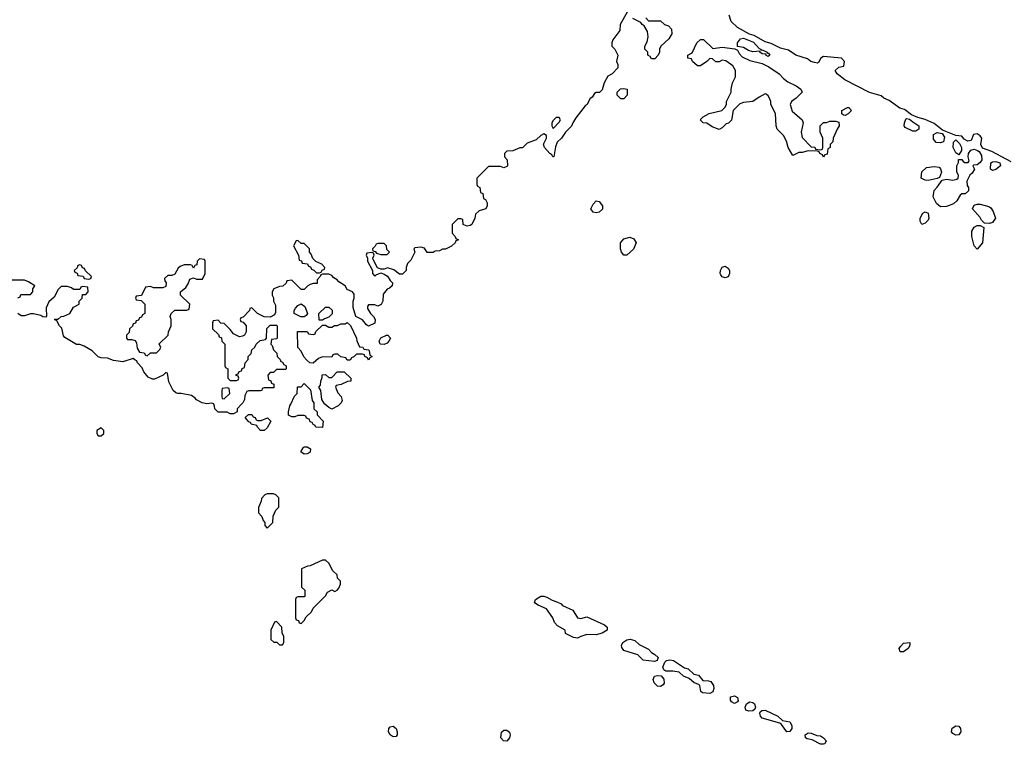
# Model space of a CAD drawing. Header units: inches. Extents: x 2701323 to 2964515, y 494916 to 722124.
# Tile 334 of 656: x 2786720 to 2793126, y 667788 to 672501. Entities that reach past the tile are written whole.
import ezdxf

# ---------------------------------------------------------------- set-up
doc = ezdxf.new("R2010")
doc.units = ezdxf.units.IN
doc.header["$MEASUREMENT"] = 0
for name, color, linetype in [('C7686', 7, 'Continuous'), ('C7687', 7, 'Continuous'), ('C7696', 7, 'Continuous'), ('C7697', 7, 'Continuous')]:
    doc.layers.add(name, color=color, linetype=linetype)

msp = doc.modelspace()

# ---------------------------------------------------------------- linework, layer by layer
at = {"layer": 'C7686', "color": 2, "elevation": 6}
for points in [[(2788163.4, 670000), (2788134, 669970), (2788134, 669950), (2788110, 669938), (2788090, 669938), (2788068.4, 669948.4), (2788010, 669949), (2787988.7, 669970), (2787988, 669988), (2787982.9, 670000)], [(2788634, 670000), (2788634, 669970), (2788654, 669950), (2788654, 669930), (2788694, 669890), (2788690, 669849), (2788646, 669850), (2788642, 669862), (2788628, 669868), (2788622, 669882), (2788610, 669886), (2788602, 669902), (2788586, 669910), (2788582, 669922), (2788570, 669926), (2788530, 669926), (2788510, 669918), (2788490, 669918), (2788469, 669929), (2788468.7, 669950), (2788478, 669990), (2788482.9, 670000)], [(2788802.1, 670000), (2788791.1, 669988.9), (2788750, 669968), (2788730, 669978), (2788704.3, 670000)]]:
    msp.add_lwpolyline(points, dxfattribs=at)
at = {"layer": 'C7686', "color": 2}
for points, elevation in [([(2788270, 669894), (2788290, 669894), (2788332, 669912), (2788354, 669890), (2788330, 669846), (2788310, 669828), (2788286, 669830), (2788266, 669850), (2788262, 669862), (2788226, 669870), (2788222, 669882), (2788210, 669886), (2788187.3, 669912.7), (2788207.3, 669932.7), (2788230, 669934), (2788238, 669918), (2788252.7, 669912.7), (2788258, 669898)], 6), ([(2787250, 669846), (2787222, 669830), (2787222, 669810), (2787230, 669794), (2787250, 669794), (2787266, 669810), (2787266, 669830)], 10), ([(2788570, 669675.3), (2788548.7, 669690), (2788563.1, 669716.9), (2788570, 669722), (2788590, 669722), (2788612, 669710), (2788610, 669688), (2788590, 669678)], 6), ([(2788370, 669418), (2788330, 669418), (2788314, 669410), (2788292.7, 669387.3), (2788291.6, 669368.4), (2788272.7, 669327.3), (2788272.7, 669292.7), (2788294, 669270), (2788303.6, 669243.6), (2788314, 669230), (2788314, 669210), (2788330, 669194), (2788366, 669230), (2788368.4, 669271.6), (2788386, 669310), (2788406, 669330), (2788406, 669390), (2788386, 669410)], 10), ([(2788710, 668986), (2788690, 668986), (2788610, 668948), (2788592.7, 668947.3), (2788554, 668930), (2788554, 668810), (2788574, 668790), (2788574, 668750), (2788570, 668746), (2788530, 668746), (2788518, 668742), (2788514, 668730), (2788514, 668610), (2788518, 668598), (2788532.7, 668592.7), (2788538, 668578), (2788550, 668574), (2788570, 668594), (2788583.1, 668616.9), (2788618, 668650), (2788630, 668674), (2788710, 668754), (2788723.1, 668776.9), (2788750, 668792), (2788770, 668782), (2788786, 668790), (2788796.4, 668803.6), (2788806, 668830), (2788806, 668850), (2788788.4, 668868.4), (2788786, 668890), (2788756.4, 668916.4), (2788730, 668966)], 10), ([(2788390, 668586), (2788378, 668582), (2788354, 668530), (2788354, 668470), (2788372.7, 668452.7), (2788391.6, 668451.6), (2788410, 668434), (2788430, 668434), (2788438, 668450), (2788438, 668490), (2788427.3, 668512.7), (2788426, 668550)], 10), ([(2789150, 667837.2), (2789129.4, 667850), (2789119.3, 667870), (2789121.2, 667890), (2789130, 667901), (2789150, 667906), (2789170, 667891), (2789176.3, 667870), (2789176.3, 667850), (2789170, 667839)], 6), ([(2789890, 667809.2), (2789868, 667810), (2789849.2, 667830), (2789853.6, 667866.4), (2789870, 667878.8), (2789890, 667878.8), (2789906.4, 667866.4), (2789910.7, 667850), (2789906, 667830)], 6)]:
    msp.add_lwpolyline(points, close=True, dxfattribs=dict(at, elevation=elevation))
at = {"layer": 'C7687', "color": 2, "elevation": 6}
for points in [[(2790000, 671677.4), (2789990, 671668), (2789972.7, 671667.3), (2789927.3, 671647.3), (2789890, 671646), (2789874, 671630), (2789874, 671610), (2789892, 671590), (2789894, 671550), (2789890, 671546), (2789870, 671538), (2789847.3, 671547.3), (2789770, 671546), (2789694, 671470), (2789694, 671430), (2789698, 671418), (2789714, 671410), (2789718, 671378), (2789734, 671370), (2789738, 671338), (2789751.3, 671331.3), (2789762, 671310), (2789762, 671290), (2789752, 671270), (2789710, 671258), (2789684.7, 671235.3), (2789682, 671210), (2789662, 671170), (2789650, 671162), (2789630, 671158), (2789610, 671166), (2789606, 671170), (2789602, 671202), (2789590, 671206), (2789570, 671206), (2789534, 671170), (2789532.7, 671112.7), (2789554, 671090), (2789558, 671078), (2789574, 671070), (2789558, 671062), (2789554, 671050), (2789530, 671028), (2789490, 671008.7), (2789470, 671008), (2789450, 670998), (2789423.6, 670996.4), (2789410, 670986), (2789370, 670986), (2789354, 671014), (2789330, 671022), (2789290, 671018), (2789284.7, 671010), (2789291.6, 670988.4), (2789263.6, 670936.4), (2789243.6, 670916.4), (2789234, 670890), (2789234, 670870), (2789210, 670846), (2789190, 670846), (2789153.6, 670873.6), (2789112.7, 670887.3), (2789090, 670878), (2789070, 670878), (2789047.3, 670887.3), (2789020.4, 670940.4), (2789018, 670950), (2789026, 670970), (2789022, 670982), (2789010, 670986), (2788978, 670982), (2788974, 670970), (2788982, 670950), (2788982, 670930), (2789014, 670870), (2789014, 670850), (2789030, 670834), (2789038, 670842), (2789070, 670854), (2789090, 670846.8), (2789113.4, 670833.4), (2789130, 670804.7), (2789144.7, 670790), (2789142, 670770), (2789126, 670754), (2789110, 670748), (2789083.6, 670716.4), (2789082, 670670), (2789071.1, 670648.9), (2789050, 670638), (2789030, 670646), (2788990, 670646), (2788983.6, 670636.4), (2788983.6, 670623.6), (2789002, 670590), (2789022, 670570), (2789032, 670550), (2789030, 670528), (2788990, 670508), (2788976.4, 670516.4), (2788950, 670548), (2788906, 670570), (2788888.7, 670630), (2788888.7, 670670), (2788895.3, 670690), (2788896.4, 670716.4), (2788886, 670730), (2788850, 670746), (2788838, 670770), (2788796.4, 670796.4), (2788786, 670810), (2788763.1, 670823.1), (2788750, 670838), (2788730, 670846), (2788690, 670846), (2788678, 670842), (2788674, 670830), (2788654, 670810), (2788654, 670786), (2788630, 670786), (2788610, 670778), (2788594, 670770), (2788570, 670746), (2788550, 670746), (2788490, 670806), (2788458, 670802), (2788452.7, 670787.3), (2788432.7, 670767.3), (2788410, 670766), (2788374, 670750), (2788362, 670730), (2788362, 670710), (2788371.6, 670691.6), (2788372, 670670), (2788383.6, 670643.6), (2788383.6, 670596.4), (2788378, 670582), (2788350, 670566), (2788310, 670568), (2788266, 670590), (2788230, 670626), (2788218, 670622), (2788214, 670610), (2788172.7, 670567.3), (2788158, 670562), (2788154, 670550), (2788158, 670538), (2788172.7, 670532.7), (2788192, 670510), (2788192, 670470), (2788182, 670450), (2788170, 670442), (2788150, 670438), (2788110, 670458), (2788090, 670486), (2788050, 670526), (2788028, 670528), (2788010, 670546), (2787978, 670542), (2787974, 670530), (2787974, 670490), (2788012.7, 670452.7), (2788018, 670438), (2788032.7, 670432.7), (2788034, 670410), (2788054, 670390), (2788054, 670250), (2788058, 670238), (2788074, 670230), (2788074, 670170), (2788090, 670154), (2788130, 670154), (2788142, 670158), (2788146, 670170), (2788142, 670182), (2788127.3, 670187.3), (2788127.3, 670192.7), (2788142, 670198), (2788147.3, 670212.7), (2788162, 670218), (2788167.3, 670232.7), (2788182, 670238), (2788186, 670270), (2788206, 670290), (2788206, 670310), (2788226, 670330), (2788230, 670354), (2788248.4, 670371.6), (2788258, 670390), (2788284.7, 670415.3), (2788318, 670422), (2788326, 670430), (2788328.4, 670491.6), (2788350, 670514), (2788390, 670514), (2788394, 670510), (2788394, 670430), (2788390, 670426), (2788358, 670422), (2788354, 670390), (2788362, 670382), (2788370, 670354), (2788391.6, 670331.6), (2788394, 670310), (2788414, 670290), (2788418, 670278), (2788430, 670274), (2788438, 670258), (2788454, 670250), (2788454, 670230), (2788450, 670226), (2788390, 670226), (2788370, 670206), (2788350, 670206), (2788334, 670190), (2788338, 670158), (2788352.7, 670152.7), (2788358, 670138), (2788374, 670130), (2788372.7, 670107.3), (2788310, 670106), (2788298, 670102), (2788294, 670090), (2788287.3, 670087.3), (2788210, 670086), (2788198, 670082), (2788183.6, 670056.4), (2788182, 670030), (2788171.6, 670008.4), (2788163.4, 670000)], [(2786707.3, 670692.7), (2786722, 670698), (2786727.3, 670712.7), (2786790, 670714), (2786806, 670730), (2786806, 670750), (2786818, 670770), (2786776.4, 670796.4), (2786750, 670806), (2786670, 670806)], [(2787982.9, 670000), (2787982, 670002), (2787970, 670006), (2787936.9, 670003.1), (2787906, 670010), (2787869.1, 670029.1), (2787860.4, 670040.4), (2787836.4, 670056.4), (2787771.1, 670068.9), (2787748.9, 670068.9), (2787734.6, 670074.6), (2787718, 670090), (2787690, 670146), (2787682, 670202), (2787670, 670206), (2787652, 670188), (2787596.9, 670163.1), (2787583.1, 670163.1), (2787556.4, 670176.4), (2787528, 670210), (2787516.4, 670236.4), (2787486, 670270), (2787482, 670282), (2787470, 670286), (2787458, 670298), (2787390, 670275.3), (2787330, 670285.2), (2787290, 670299), (2787250, 670302), (2787229.1, 670309.1), (2787190, 670348), (2787138, 670378), (2787110, 670388.7), (2787090, 670388), (2787013.6, 670433.6), (2787005.2, 670445.2), (2786994, 670494), (2786978, 670510), (2786962, 670542), (2786946, 670550), (2786950, 670554), (2786970, 670554), (2786988.4, 670571.6), (2787007.3, 670572.7), (2787046, 670590), (2787068.7, 670631.3), (2787106, 670650), (2787106, 670670), (2787126, 670690), (2787127.3, 670712.7), (2787150, 670714), (2787166, 670730), (2787162, 670762), (2787130, 670766), (2787118, 670762), (2787110, 670746), (2787070, 670746), (2787056.4, 670756.4), (2787030, 670766), (2786990, 670766), (2786970, 670746), (2786943.6, 670696.4), (2786910, 670666), (2786892.7, 670627.3), (2786894, 670570), (2786890, 670566), (2786870, 670568), (2786856.4, 670576.4), (2786810, 670588.7), (2786790, 670588.7), (2786750, 670575.3), (2786730, 670575.3), (2786708, 670590)], [(2788704.3, 670000), (2788702, 670002), (2788686, 670030), (2788678, 670090), (2788666, 670110), (2788676.4, 670123.6), (2788678, 670150), (2788687.3, 670172.7), (2788688.4, 670191.6), (2788710, 670194), (2788730, 670174), (2788750, 670174), (2788786, 670210), (2788831.6, 670211.6), (2788874, 670170), (2788874, 670150), (2788852.7, 670147.3), (2788811.6, 670128.4), (2788778, 670122), (2788774, 670110), (2788790, 670074), (2788812, 670050), (2788816.9, 670023.1), (2788812, 670010), (2788802.1, 670000)], [(2788482.9, 670000), (2788508.4, 670051.6), (2788526, 670070), (2788527.3, 670112.7), (2788550, 670114), (2788570, 670134), (2788612.7, 670092.7), (2788623.6, 670023.6), (2788634, 670010), (2788634, 670000)]]:
    msp.add_lwpolyline(points, dxfattribs=at)
for points in [[(2788530, 671066), (2788518, 671062), (2788502, 671030), (2788534, 670970), (2788538, 670938), (2788552.7, 670932.7), (2788558, 670918), (2788592.7, 670912.7), (2788598, 670898), (2788612.7, 670892.7), (2788618, 670878), (2788632.7, 670872.7), (2788650, 670854), (2788670, 670854), (2788682, 670858), (2788687.3, 670872.7), (2788702, 670878), (2788706, 670890), (2788686, 670910), (2788647.3, 670927.3), (2788627.3, 670947.3), (2788616.4, 670976.4), (2788606, 670990), (2788606, 671010), (2788570, 671046), (2788550, 671046)], [(2789090, 671046), (2789050, 671046), (2789038, 671042), (2789032.7, 671027.3), (2789014, 671010), (2789018, 670998), (2789032.7, 670992.7), (2789042, 670982), (2789070, 670974), (2789110, 670974), (2789126, 670990), (2789107.3, 671007.3), (2789106, 671030)], [(2787110, 670906), (2787098, 670902), (2787092.7, 670887.3), (2787074, 670870), (2787078, 670858), (2787092.7, 670852.7), (2787098, 670838), (2787132.7, 670832.7), (2787138, 670818), (2787170, 670814), (2787182, 670818), (2787186, 670830), (2787147.3, 670867.3), (2787142, 670882), (2787127.3, 670887.3), (2787122, 670902)], [(2787890, 670946), (2787874, 670930), (2787872.7, 670907.3), (2787858, 670902), (2787850, 670886), (2787842, 670902), (2787830, 670906), (2787790, 670906), (2787763.6, 670896.4), (2787750, 670886), (2787730, 670846), (2787710, 670838), (2787683.6, 670836.4), (2787662, 670818), (2787663.6, 670803.6), (2787672, 670790), (2787670, 670766), (2787650, 670758), (2787590, 670758), (2787570, 670766), (2787538, 670762), (2787512.7, 670707.3), (2787478, 670702), (2787474, 670690), (2787478, 670678), (2787510, 670674), (2787534, 670650), (2787534, 670590), (2787518, 670582), (2787512.7, 670567.3), (2787498, 670562), (2787492.7, 670547.3), (2787478, 670542), (2787472.7, 670527.3), (2787458, 670522), (2787452.7, 670507.3), (2787434, 670490), (2787432.7, 670467.3), (2787414, 670450), (2787414, 670430), (2787422, 670422), (2787450, 670422), (2787470, 670414), (2787479.6, 670399.6), (2787483.6, 670363.6), (2787498, 670338), (2787530, 670334), (2787538, 670318), (2787550, 670314), (2787570, 670334), (2787610, 670334), (2787630, 670354), (2787638, 670370), (2787627.3, 670392.7), (2787686, 670450), (2787688.4, 670471.6), (2787706, 670510), (2787706, 670550), (2787698, 670570), (2787706, 670590), (2787730, 670612), (2787807.3, 670612.7), (2787822, 670618), (2787826, 670650), (2787766, 670710), (2787766, 670730), (2787800.4, 670759.6), (2787816.4, 670783.6), (2787827.3, 670812.7), (2787850, 670822), (2787870, 670814), (2787910, 670814), (2787926, 670850), (2787926, 670930), (2787922, 670942)], [(2788570, 670568), (2788548.4, 670568.4), (2788506, 670590), (2788506, 670610), (2788514.6, 670625.4), (2788530, 670642), (2788550, 670652), (2788575.3, 670635.3), (2788592, 670590), (2788583.6, 670576.4)], [(2788690, 670546), (2788667.3, 670547.3), (2788666, 670590), (2788708.4, 670631.6), (2788731.6, 670631.6), (2788751.6, 670611.6), (2788751.6, 670588.4), (2788730, 670566), (2788703.6, 670556.4)], [(2788990, 670286), (2788982, 670302), (2788966, 670310), (2788962, 670322), (2788950, 670326), (2788910, 670326), (2788892.7, 670307.3), (2788878, 670302), (2788870, 670286), (2788850, 670286), (2788842, 670302), (2788808.4, 670308.4), (2788790, 670326), (2788770, 670326), (2788758, 670322), (2788750, 670306), (2788690, 670308), (2788663.6, 670296.4), (2788630, 670268), (2788608.4, 670268.4), (2788587.3, 670287.3), (2788568.4, 670308.4), (2788550, 670346), (2788528.4, 670368.4), (2788527.3, 670472.7), (2788590, 670474), (2788598, 670458), (2788630, 670454), (2788642, 670458), (2788647.3, 670472.7), (2788690, 670514), (2788710, 670514), (2788730, 670502), (2788750, 670502), (2788768.4, 670511.6), (2788787.3, 670512.7), (2788810, 670522), (2788836.4, 670523.6), (2788850, 670532), (2788871.6, 670511.6), (2788912, 670430), (2788912.7, 670412.7), (2788930, 670374), (2788951.6, 670371.6), (2788958, 670358), (2788990, 670354), (2788994, 670350), (2788998, 670318), (2789012, 670310), (2788998, 670302)], [(2789090, 670388), (2789066, 670390), (2789058, 670410), (2789070, 670432), (2789106, 670450), (2789114, 670450), (2789132, 670430), (2789122, 670410), (2789110, 670398)], [(2788070, 670106), (2788038, 670102), (2788034, 670090), (2788034, 670050), (2788038, 670038), (2788050, 670034), (2788086, 670070), (2788082, 670102)]]:
    msp.add_lwpolyline(points, close=True, dxfattribs=at)
at = {"layer": 'C7696', "color": 2, "elevation": 6}
for points in [[(2790370, 668605.5), (2790410, 668617.3), (2790525.2, 668565.2), (2790541, 668550), (2790541, 668530), (2790510.2, 668509.8), (2790470, 668500.5), (2790410, 668502), (2790370, 668489), (2790350, 668479), (2790323.1, 668483.1), (2790270, 668508), (2790268, 668530), (2790219, 668559), (2790200.2, 668580.2), (2790188, 668610), (2790148, 668670), (2790093.2, 668693.2), (2790069, 668709), (2790075.3, 668730), (2790110, 668750.7), (2790130, 668750.8), (2790150, 668744), (2790184.4, 668724.4), (2790215.5, 668715.5), (2790241.6, 668701.6), (2790250.8, 668690), (2790319.5, 668659.5), (2790350, 668610.7)], [(2790850, 668327), (2790775.9, 668335.9), (2790742, 668370), (2790650, 668398), (2790636.6, 668416.6), (2790635.6, 668430), (2790642.9, 668450), (2790670, 668468.2), (2790690.9, 668470.9), (2790722, 668462), (2790750, 668436.3), (2790810, 668406.4), (2790830, 668384.9), (2790852.5, 668372.5), (2790873.4, 668353.4), (2790866.8, 668333.2)], [(2792470, 668389.2), (2792448.7, 668390), (2792441.2, 668410), (2792450, 668424.7), (2792470, 668446), (2792510.4, 668450.4), (2792511, 668430), (2792501, 668410)], [(2791210, 668117.6), (2791163.3, 668123.3), (2791151.9, 668131.9), (2791145.2, 668170), (2791137.6, 668177.6), (2791108.3, 668188.3), (2791075.6, 668215.6), (2791039.3, 668230), (2791010, 668257.2), (2790970, 668263.6), (2790923.6, 668263.6), (2790911.7, 668271.7), (2790905.1, 668290), (2790916.9, 668323.1), (2790927.8, 668332.2), (2790950, 668338), (2790973.4, 668333.4), (2791044.7, 668284.7), (2791070, 668279.1), (2791105.1, 668245.1), (2791136.9, 668236.9), (2791163.8, 668203.8), (2791201.7, 668201.7), (2791216.5, 668196.5), (2791233.4, 668170), (2791236.5, 668150), (2791230, 668129.4)], [(2790890, 668163.7), (2790870, 668166), (2790848.2, 668188.2), (2790842, 668210), (2790850, 668230.8), (2790870, 668235.5), (2790892.7, 668232.7), (2790910, 668211), (2790913.7, 668186.3), (2790906.2, 668173.8)], [(2791370, 668053.6), (2791350, 668064.5), (2791344.8, 668075.2), (2791343.9, 668096.1), (2791370, 668103.8), (2791390, 668093), (2791394, 668070), (2791390, 668063.7)], [(2791463.3, 668003.3), (2791444.5, 668010), (2791439.7, 668030), (2791447.6, 668050), (2791470, 668064.9), (2791490, 668060.4), (2791501.6, 668050), (2791506.7, 668030), (2791503.8, 668016.2), (2791490, 668006.6)], [(2791710, 667869.5), (2791676.3, 667916.3), (2791664.7, 667924.7), (2791550, 667958.4), (2791540.5, 667970), (2791534.5, 667990), (2791539.3, 668000.7), (2791550, 668007.7), (2791570.4, 668010.3), (2791651.9, 667971.9), (2791683.4, 667943.4), (2791730, 667934.9), (2791743.1, 667910), (2791743.1, 667890), (2791730, 667872)], [(2792810, 667847), (2792790, 667859), (2792782.7, 667870), (2792786.5, 667893.5), (2792810, 667908), (2792830, 667906.8), (2792842, 667890), (2792844, 667870), (2792830, 667849.4)], [(2791950, 667787.8), (2791929.7, 667789.7), (2791875.9, 667815.9), (2791843.3, 667823.3), (2791833.2, 667830), (2791829.4, 667850), (2791850, 667863), (2791870, 667860.5), (2791905.2, 667845.2), (2791930, 667842), (2791950.4, 667830.4), (2791966.8, 667810), (2791958, 667790)]]:
    msp.add_lwpolyline(points, close=True, dxfattribs=at)
at = {"layer": 'C7697', "color": 2, "elevation": 6}
for points in [[(2790672, 672550), (2790626, 672470), (2790624.7, 672430), (2790578, 672370), (2790571.3, 672350), (2790572, 672330), (2790591.3, 672310), (2790612, 672270), (2790602, 672230), (2790612, 672210), (2790611.6, 672188.4), (2790574, 672150), (2790545.4, 672134.6), (2790522, 672090), (2790510, 672046), (2790491.6, 672028.4), (2790470, 672028), (2790459.6, 672020.4), (2790443.6, 671996.4), (2790430, 671986), (2790412, 671950), (2790399.6, 671940.4), (2790338, 671862), (2790318, 671830), (2790310, 671808), (2790270.9, 671769.1), (2790244.7, 671730), (2790216, 671704), (2790205.4, 671674.6), (2790194, 671610), (2790189.2, 671609.2), (2790182, 671622), (2790168.7, 671630), (2790135.3, 671670), (2790128.7, 671691.3), (2790148, 671730), (2790147.3, 671747.3), (2790130, 671758), (2790110, 671748), (2790079.8, 671720.2), (2790022, 671698), (2790000, 671677.4)], [(2790792.7, 672512.7), (2790810, 672494), (2790890, 672494), (2790914, 672470), (2790942, 672462), (2790959.6, 672439.6), (2790962, 672410), (2790943.6, 672376.4), (2790892, 672330), (2790882, 672310), (2790882, 672290), (2790874, 672270), (2790852.7, 672247.3), (2790830, 672246), (2790822, 672262), (2790806, 672270), (2790806, 672290), (2790786, 672310), (2790788, 672330), (2790802, 672358), (2790809, 672390), (2790804.7, 672424.7), (2790782, 672462), (2790768.7, 672470), (2790762, 672482), (2790708.7, 672510)], [(2793170, 671576), (2793044.2, 671644.2), (2792984.7, 671664.7), (2792974, 671690), (2792979.5, 671730), (2792970, 671745.2), (2792950, 671759.3), (2792924.9, 671755.1), (2792910, 671715.3), (2792888.7, 671710), (2792864.8, 671724.8), (2792850, 671744), (2792810, 671748.7), (2792723.7, 671783.7), (2792670, 671826), (2792611.7, 671851.7), (2792564.2, 671864.2), (2792522.9, 671882.9), (2792476.2, 671916.2), (2792445.6, 671925.6), (2792376.5, 671976.5), (2792342, 671990), (2792325.2, 672005.2), (2792248.1, 672028.1), (2792089, 672110), (2792038, 672150), (2792026, 672170), (2792050, 672192), (2792082, 672198), (2792086, 672230), (2792066, 672250), (2791950, 672262), (2791932, 672250), (2791918, 672222), (2791910, 672218), (2791890, 672222), (2791868, 672230), (2791845.6, 672245.6), (2791770, 672269.6), (2791722, 672302), (2791670, 672317), (2791610, 672347), (2791570, 672358), (2791498.7, 672398.7), (2791467, 672407), (2791389.7, 672449.7), (2791349, 672490), (2791335.3, 672530)]]:
    msp.add_lwpolyline(points, dxfattribs=at)
for points in [[(2791230, 672314), (2791290, 672322), (2791372.7, 672312.7), (2791390, 672302), (2791401.1, 672281.1), (2791420.5, 672260.5), (2791470, 672234.8), (2791550, 672217.3), (2791594.4, 672194.4), (2791661, 672150), (2791690, 672118), (2791716.9, 672096.9), (2791772, 672070), (2791802, 672050), (2791810.9, 672029.1), (2791772, 671990), (2791742, 671970), (2791732, 671950), (2791746.4, 671906.4), (2791811.3, 671850), (2791818, 671830), (2791804.7, 671770), (2791810, 671734), (2791870, 671674), (2791892.7, 671672.7), (2791898, 671658), (2791930, 671654), (2791942, 671658), (2791946, 671670), (2791946, 671730), (2791928.9, 671768.9), (2791928.9, 671811.1), (2791950, 671832), (2791970, 671832), (2791990, 671842), (2792030, 671842), (2792050, 671834), (2792051.3, 671810), (2792038, 671790), (2792012, 671730), (2792010, 671706), (2791994, 671690), (2791994, 671670), (2791978, 671662), (2791972.7, 671627.3), (2791958, 671622), (2791950, 671606), (2791942, 671622), (2791926, 671630), (2791922, 671642), (2791910, 671646), (2791850, 671648), (2791810, 671638), (2791790, 671638), (2791750, 671618), (2791719, 671670), (2791708.7, 671710), (2791688.9, 671748.9), (2791648.7, 671790), (2791642, 671810), (2791638, 671890), (2791606, 671950), (2791606, 671970), (2791598, 671990), (2791590, 672006), (2791576.4, 672016.4), (2791570, 672018), (2791530, 671998), (2791490, 671968.7), (2791430, 671962), (2791406, 671954), (2791362, 671910), (2791350, 671848), (2791330.9, 671829.1), (2791316.9, 671823.1), (2791290, 671798), (2791270, 671786), (2791224.7, 671804.7), (2791190, 671828), (2791166, 671830), (2791146, 671850), (2791166, 671870), (2791206, 671890), (2791288.9, 671911.1), (2791308, 671930), (2791318, 671950), (2791318, 671970), (2791348, 672030), (2791348, 672050), (2791358, 672090), (2791378, 672130), (2791378, 672170), (2791360.4, 672200.4), (2791313.6, 672233.6), (2791290, 672238), (2791270, 672228), (2791250, 672228), (2791227.3, 672247.3), (2791210, 672248), (2791190.9, 672229.1), (2791150, 672202), (2791130, 672202), (2791098, 672230), (2791090, 672246), (2791066, 672250), (2791066, 672270), (2791094.6, 672285.4), (2791126, 672350), (2791148.4, 672371.6), (2791168.4, 672371.6)], [(2791543.6, 672303.6), (2791550, 672304.7), (2791582, 672290), (2791583.6, 672283.6), (2791590, 672284.7), (2791601, 672270), (2791590, 672261.2), (2791575.3, 672270), (2791576.4, 672276.4), (2791550, 672279), (2791535.3, 672290), (2791536.4, 672296.4), (2791490, 672292.8), (2791461.5, 672301.5), (2791430, 672319.6), (2791390, 672326), (2791389.5, 672350), (2791410, 672376.4), (2791430, 672380.4), (2791494.7, 672354.7), (2791530, 672314.8), (2791542, 672310)], [(2790630, 671986), (2790606, 672010), (2790606, 672030), (2790628.4, 672051.6), (2790650, 672054), (2790672, 672050), (2790672, 672010), (2790650, 671986)], [(2792090, 671878), (2792080.4, 671880.4), (2792068, 671888), (2792068, 671910), (2792106, 671930), (2792114, 671930), (2792131.3, 671910), (2792110, 671888)], [(2790230, 671866), (2790210, 671866), (2790190, 671846), (2790182, 671830), (2790182, 671810), (2790190, 671794), (2790230, 671834), (2790238, 671850)], [(2792530, 671775.1), (2792481, 671801), (2792475.1, 671810), (2792475.6, 671830), (2792485.7, 671854.3), (2792490, 671859.1), (2792510, 671854.8), (2792530, 671836.3), (2792570, 671810.7), (2792570, 671789.3), (2792550, 671776)], [(2792710, 671699.5), (2792682, 671702), (2792664.9, 671724.9), (2792665.7, 671754.3), (2792690, 671766.7), (2792721.1, 671761.1), (2792736.4, 671736.4), (2792730, 671706)], [(2792710, 671283.7), (2792684.8, 671304.8), (2792664, 671350), (2792669.1, 671390.9), (2792690, 671412), (2792722, 671458), (2792750, 671464.7), (2792790, 671458), (2792816.4, 671463.6), (2792826, 671470), (2792828, 671490), (2792818, 671510), (2792818, 671550), (2792827.3, 671572.7), (2792828.7, 671591.3), (2792850, 671591.3), (2792858, 671578), (2792870, 671571.3), (2792890, 671572), (2792897.2, 671582.8), (2792891.3, 671610), (2792893, 671630), (2792907.2, 671652.8), (2792930, 671658.7), (2792950.5, 671650.5), (2792962.9, 671642.9), (2792977.6, 671617.6), (2792980.3, 671590), (2792970, 671572.3), (2792950, 671557.2), (2792925.4, 671554.6), (2792922, 671550), (2792931.6, 671528.4), (2792916.9, 671503.1), (2792902, 671490), (2792882, 671450), (2792883.6, 671423.6), (2792894, 671410), (2792892.7, 671387.3), (2792871.6, 671368.4), (2792850, 671368), (2792839.6, 671360.4), (2792817.3, 671322.7), (2792796.3, 671303.7), (2792750, 671286.6)], [(2792830, 671622), (2792810, 671635.3), (2792793.6, 671670), (2792796.5, 671703.5), (2792810, 671718.8), (2792834.9, 671694.9), (2792846.4, 671670), (2792847.3, 671650)], [(2792630, 671455.3), (2792610, 671458), (2792586, 671470), (2792588.4, 671511.6), (2792620.4, 671539.6), (2792670, 671546), (2792702, 671542), (2792711.6, 671531.6), (2792718, 671510), (2792704.7, 671475.3), (2792690, 671468)], [(2793050, 671521.2), (2793035.3, 671530), (2793039.3, 671570), (2793050, 671577.1), (2793070, 671579.3), (2793096, 671570), (2793101, 671550), (2793070, 671526)], [(2790470, 671244), (2790450, 671248.7), (2790435.3, 671270), (2790450, 671302), (2790470, 671322), (2790490, 671318), (2790510.8, 671290), (2790510.8, 671269.2), (2790490, 671248.7)], [(2793030, 671176), (2792998, 671178), (2792978, 671198), (2792970, 671215.3), (2792918, 671270), (2792930, 671294), (2792950, 671302), (2792970, 671301), (2793025.8, 671285.8), (2793038, 671278), (2793054.2, 671254.2), (2793067.7, 671210), (2793050, 671181.2)], [(2792590, 671168), (2792578, 671190), (2792578, 671210), (2792596.4, 671243.6), (2792610, 671251.3), (2792630, 671242), (2792634, 671210), (2792630, 671198), (2792610, 671178)], [(2792950, 671008), (2792929.2, 671029.2), (2792914, 671090), (2792914.6, 671125.4), (2792930, 671152), (2792950, 671162), (2792970, 671162), (2792992, 671150), (2792984.7, 671050)], [(2790650, 670968.7), (2790635.3, 670990), (2790629, 671010), (2790629, 671050), (2790650, 671076), (2790690, 671086.8), (2790715.9, 671075.9), (2790730.7, 671050), (2790712.5, 671007.5), (2790670, 670969)], [(2791310, 670821.2), (2791290, 670829.2), (2791281.5, 670841.5), (2791277.2, 670850), (2791279.3, 670870), (2791290, 670891), (2791310, 670897.3), (2791330, 670884.7), (2791337.3, 670870), (2791337.3, 670850), (2791330, 670829.2)]]:
    msp.add_lwpolyline(points, close=True, dxfattribs=at)

doc.saveas('drawing.dxf')
